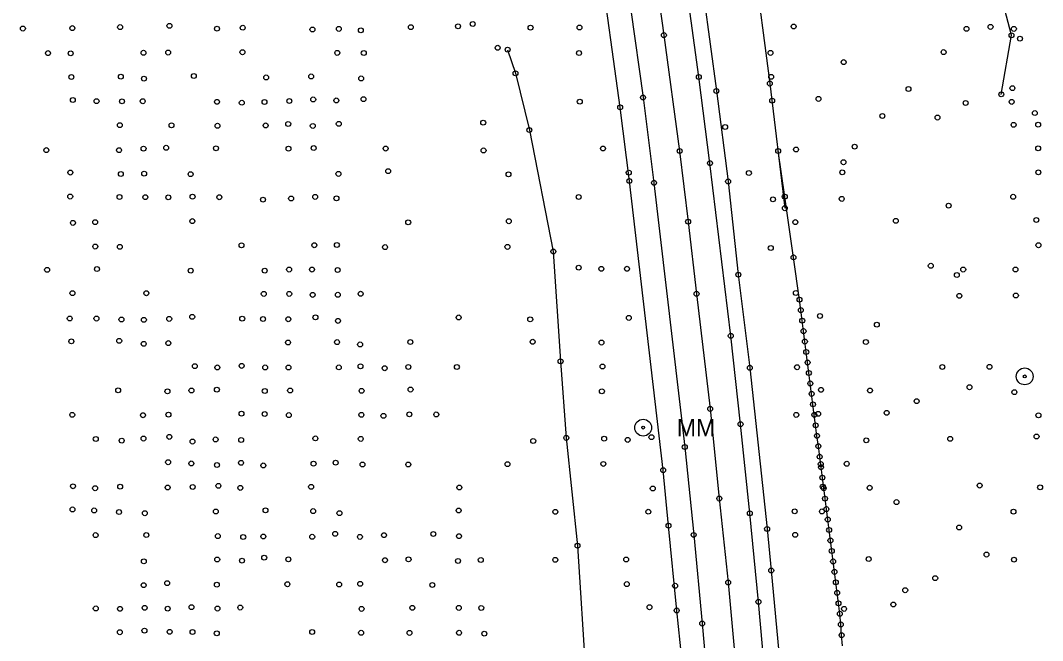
# Model space of a CAD drawing. Extents: x 20503438 to 20508873, y 7964251 to 7984667.
# Drawn here: x 20506351.9 to 20506768.4, y 7973890.2 to 7974142.9 of the extents above; entities that cross this region are included whole.
import ezdxf

# ---------------------------------------------------------------- set-up
doc = ezdxf.new("R2010")
doc.units = 0
for name, color, linetype in [('SurBreakLine', 7, 'Continuous'), ('SurDrainageArrowDown', 7, 'Continuous'), ('SurDrainageArrowUp', 7, 'Continuous'), ('SurEdgeRoadPaved', 7, 'Continuous'), ('SurEdgeShoulderPaved', 7, 'Continuous'), ('SurPointsNonDTM', 7, 'Continuous'), ('SurRoadPoints', 7, 'Continuous'), ('SurSurveyPoints', 7, 'Continuous')]:
    doc.layers.add(name, color=color, linetype=linetype)

msp = doc.modelspace()

# ---------------------------------------------------------------- linework, layer by layer
at = {"layer": 'SurBreakLine'}
msp.add_lwpolyline([(20506610.16, 7974165.22), (20506614.11, 7974136.91), (20506620.53, 7974089.67), (20506623.97, 7974060.88), (20506627.43, 7974031.51), (20506632.99, 7973984.59), (20506636.68, 7973948.05), (20506640.32, 7973913.84), (20506646.44, 7973846.7), (20506649.44, 7973809.9), (20506652.64, 7973765.48), (20506654.43, 7973739.41), (20506658.64, 7973666.41), (20506660.5, 7973630.6)], dxfattribs=at)
at = {"layer": 'SurDrainageArrowDown'}
for points in [[(20506751.61, 7974112.75), (20506755.78, 7974136.83), (20506752.41, 7974149.78)], [(20506550.42, 7974130.95), (20506553.64, 7974121.34), (20506559.29, 7974098.23), (20506569.05, 7974048.75), (20506572, 7974004), (20506574.33, 7973972.77), (20506578.92, 7973928.84), (20506582.26, 7973875.6), (20506586.51, 7973846.62), (20506588.21, 7973801.26), (20506587.58, 7973756.81), (20506589.42, 7973702.56), (20506588.88, 7973653.25), (20506585.8, 7973578.22)], [(20506686.87, 7973888.01), (20506686.54, 7973892.39), (20506686.21, 7973896.77), (20506685.81, 7973901.11), (20506685.27, 7973905.38), (20506684.72, 7973909.65), (20506684.17, 7973913.91), (20506683.62, 7973918.18), (20506683.08, 7973922.44), (20506682.53, 7973926.71), (20506681.98, 7973930.97), (20506681.44, 7973935.24), (20506680.89, 7973939.51), (20506680.34, 7973943.77), (20506679.79, 7973948.04), (20506679.25, 7973952.3), (20506678.7, 7973956.57), (20506678.15, 7973960.84), (20506677.6, 7973965.1), (20506677.06, 7973969.37), (20506676.51, 7973973.63), (20506675.96, 7973977.9), (20506675.41, 7973982.16), (20506674.87, 7973986.43), (20506674.32, 7973990.7), (20506673.77, 7973994.96), (20506673.22, 7973999.23), (20506672.68, 7974003.49), (20506672.13, 7974007.76), (20506671.58, 7974012.03), (20506671.03, 7974016.29), (20506670.49, 7974020.56), (20506669.94, 7974024.82), (20506669.39, 7974029.09), (20506666.93, 7974046.32), (20506663.37, 7974071.06), (20506660.69, 7974089.69)]]:
    msp.add_lwpolyline(points, dxfattribs=at)
at = {"layer": 'SurDrainageArrowUp'}
msp.add_lwpolyline([(20506621.79, 7974294.22), (20506624.96, 7974291.77), (20506628.95, 7974291.01), (20506631.32, 7974289.89), (20506631.38, 7974288.67), (20506633.11, 7974281.11), (20506635.15, 7974272.15), (20506637.66, 7974254.12), (20506638.18, 7974250.44), (20506642.45, 7974222.54), (20506646.18, 7974196.79), (20506646.4, 7974195.46), (20506650.69, 7974167.8), (20506657.28, 7974117.15), (20506663.41, 7974066.36)], dxfattribs=at)
at = {"layer": 'SurEdgeRoadPaved'}
for points in [[(20506639.45, 7973610.26), (20506637.61, 7973650.43), (20506636.17, 7973677.06), (20506634.34, 7973710.01), (20506633.41, 7973724.63), (20506631.92, 7973747.73), (20506628.72, 7973796.13), (20506623.96, 7973852.37), (20506622.71, 7973871.72), (20506621.49, 7973882.9), (20506619.34, 7973902.48), (20506615.99, 7973936.99), (20506613.82, 7973959.6), (20506600.04, 7974077.44), (20506596.29, 7974107.44), (20506588.06, 7974167.58)], [(20506674, 7973590.15), (20506670.75, 7973659.42), (20506668.88, 7973694.23), (20506666.75, 7973729.38), (20506663.97, 7973771.29), (20506659.12, 7973834.68), (20506652.65, 7973905.99), (20506649.13, 7973942.06), (20506645.36, 7973978.38), (20506641.36, 7974014.37), (20506632.9, 7974084.72), (20506628.34, 7974119.83), (20506623.44, 7974155.73)], [(20506600.61, 7974147.04), (20506605.6, 7974111.5), (20506610.07, 7974076.73), (20506622.61, 7973969.05), (20506626.26, 7973933.24), (20506629.73, 7973897.13), (20506632.99, 7973860.8), (20506636.07, 7973823.66), (20506638.5, 7973791.32), (20506641.4, 7973753.18), (20506643.71, 7973720.83), (20506645.81, 7973683.35), (20506647.01, 7973660.24), (20506649.17, 7973617.44)]]:
    msp.add_lwpolyline(points, dxfattribs=at)
at = {"layer": 'SurEdgeShoulderPaved'}
msp.add_lwpolyline([(20506630.34, 7974152.37), (20506635.51, 7974114.13), (20506640.28, 7974077.28), (20506644.45, 7974039.3), (20506649.14, 7974001.32), (20506656.18, 7973935.68), (20506657.87, 7973918.76), (20506662.74, 7973866.45), (20506666.67, 7973820.29), (20506669.36, 7973783.88), (20506674.48, 7973709.53), (20506680.04, 7973598.16), (20506681.26, 7973562.05), (20506683.25, 7973489.61), (20506683.95, 7973452.45), (20506684.17, 7973413.27), (20506684.21, 7973379.49), (20506683.74, 7973332.17), (20506683.17, 7973234.7), (20506682.2, 7973169.26), (20506681.89, 7973143.95), (20506681.42, 7973104.97), (20506681.39, 7973102.17), (20506680.61, 7973023.61)], dxfattribs=at)
at = {"layer": 'SurPointsNonDTM'}
for centre in [(20506759.22, 7974135.43), (20506756.15, 7974115.29), (20506765.31, 7974105.13)]:
    msp.add_circle(centre, 1, dxfattribs=at)
at = {"layer": 'SurRoadPoints'}
for centre, radius in [((20506761.16, 7973997.84), 3.43), ((20506761.16, 7973997.84), 0.571), ((20506605.69, 7973976.95), 3.43), ((20506605.69, 7973976.95), 0.571)]:
    msp.add_circle(centre, radius, dxfattribs=at)
at = {"layer": 'SurSurveyPoints'}
for centre in [(20506352.87, 7974139.56), (20506373.02, 7974139.75), (20506392.48, 7974140.17), (20506412.6, 7974140.69), (20506442.46, 7974139.9), (20506510.96, 7974140.14), (20506530.22, 7974140.49), (20506536.2, 7974141.44), (20506559.77, 7974139.92), (20506579.72, 7974139.99), (20506667.01, 7974140.42), (20506747.26, 7974140.24), (20506431.99, 7974139.5), (20506470.88, 7974139.17), (20506481.65, 7974139.42), (20506490.61, 7974138.86), (20506614.11, 7974136.91), (20506737.44, 7974139.44), (20506755.78, 7974136.83), (20506756.77, 7974139.42), (20506546.38, 7974131.74), (20506363.1, 7974129.57), (20506372.35, 7974129.47), (20506402.02, 7974129.7), (20506412.09, 7974129.78), (20506442.34, 7974129.91), (20506481, 7974129.65), (20506491.79, 7974129.59), (20506550.42, 7974130.95), (20506579.54, 7974129.58), (20506657.57, 7974129.65), (20506728.11, 7974129.98), (20506687.38, 7974125.9), (20506372.63, 7974119.81), (20506392.79, 7974119.98), (20506402.2, 7974119.13), (20506422.54, 7974120.24), (20506452.03, 7974119.65), (20506470.37, 7974120.05), (20506490.73, 7974119.25), (20506553.64, 7974121.34), (20506628.34, 7974119.83), (20506657.82, 7974119.91), (20506657.28, 7974117.15), (20506713.77, 7974114.92), (20506373.22, 7974110.45), (20506471.21, 7974110.68), (20506491.67, 7974110.79), (20506605.6, 7974111.5), (20506635.51, 7974114.13), (20506677.12, 7974110.9), (20506751.61, 7974112.75), (20506382.89, 7974109.99), (20506393.27, 7974109.93), (20506401.71, 7974109.96), (20506431.98, 7974109.69), (20506442.08, 7974109.34), (20506451.33, 7974109.63), (20506461.46, 7974110.04), (20506480.61, 7974110.29), (20506579.83, 7974109.78), (20506596.29, 7974107.44), (20506658.25, 7974110.21), (20506737.08, 7974109.24), (20506755.86, 7974109.67), (20506703.16, 7974103.94), (20506725.64, 7974103.3), (20506392.37, 7974100.21), (20506413.43, 7974100.16), (20506432.2, 7974099.95), (20506451.8, 7974100.09), (20506461.01, 7974100.7), (20506471.01, 7974099.89), (20506481.6, 7974100.75), (20506540.48, 7974101.23), (20506559.29, 7974098.23), (20506639.07, 7974099.45), (20506756.64, 7974100.33), (20506766.66, 7974100.38), (20506362.44, 7974090.05), (20506392.06, 7974090.01), (20506402.06, 7974090.65), (20506411.27, 7974090.99), (20506431.58, 7974090.78), (20506461.11, 7974090.6), (20506471.39, 7974090.87), (20506500.71, 7974090.66), (20506540.63, 7974089.9), (20506589.3, 7974090.71), (20506620.53, 7974089.67), (20506660.69, 7974089.69), (20506667.98, 7974090.3), (20506691.85, 7974091.44), (20506766.65, 7974090.75), (20506501.75, 7974081.45), (20506632.9, 7974084.72), (20506687.33, 7974085.09), (20506372.22, 7974080.88), (20506392.77, 7974080.31), (20506402.28, 7974080.46), (20506421.22, 7974080.24), (20506481.47, 7974080.35), (20506550.79, 7974080.16), (20506599.8, 7974080.87), (20506600.04, 7974077.44), (20506640.28, 7974077.28), (20506648.76, 7974080.69), (20506686.81, 7974080.98), (20506766.73, 7974080.97), (20506610.07, 7974076.73), (20506372.17, 7974071.1), (20506392.23, 7974070.91), (20506402.76, 7974070.86), (20506412.13, 7974070.8), (20506422.03, 7974071.04), (20506432.92, 7974070.84), (20506450.71, 7974069.83), (20506462.18, 7974070.33), (20506471.99, 7974070.98), (20506480.66, 7974070.4), (20506579.37, 7974070.95), (20506658.56, 7974069.98), (20506663.37, 7974071.06), (20506686.59, 7974070.15), (20506756.46, 7974071.02), (20506663.41, 7974066.36), (20506730.15, 7974067.41), (20506382.34, 7974060.66), (20506421.93, 7974061.11), (20506509.92, 7974060.62), (20506550.9, 7974061.05), (20506623.97, 7974060.88), (20506667.69, 7974060.7), (20506708.65, 7974061.23), (20506765.91, 7974061.57), (20506373.27, 7974060.38), (20506382.37, 7974050.74), (20506392.37, 7974050.62), (20506441.97, 7974051.26), (20506471.63, 7974051.28), (20506480.85, 7974051.39), (20506500.47, 7974050.52), (20506550.35, 7974050.6), (20506569.05, 7974048.75), (20506657.66, 7974050.15), (20506766.75, 7974051.27), (20506666.93, 7974046.32), (20506362.73, 7974041.25), (20506383.05, 7974041.57), (20506421.27, 7974040.91), (20506451.43, 7974040.92), (20506461.36, 7974041.36), (20506470.7, 7974041.37), (20506481.13, 7974041.18), (20506579.39, 7974042.14), (20506588.63, 7974041.67), (20506599.09, 7974041.7), (20506722.88, 7974042.92), (20506736.11, 7974041.36), (20506757.41, 7974041.38), (20506644.45, 7974039.3), (20506733.52, 7974039.13), (20506373.05, 7974031.76), (20506403.19, 7974031.71), (20506451.04, 7974031.44), (20506461.43, 7974031.45), (20506490.53, 7974031.51), (20506627.43, 7974031.51), (20506667.87, 7974031.84), (20506470.96, 7974031.05), (20506481.22, 7974031.09), (20506669.39, 7974029.09), (20506734.53, 7974030.65), (20506757.58, 7974030.8), (20506669.94, 7974024.82), (20506371.96, 7974021.41), (20506382.84, 7974021.4), (20506393.03, 7974021.02), (20506402.19, 7974020.9), (20506412.51, 7974021.26), (20506421.88, 7974022.1), (20506442.27, 7974021.36), (20506450.75, 7974021.22), (20506461.04, 7974021.12), (20506472.1, 7974021.91), (20506481.3, 7974020.45), (20506530.48, 7974021.86), (20506559.64, 7974021.06), (20506599.82, 7974021.67), (20506670.49, 7974020.56), (20506677.71, 7974022.46), (20506700.88, 7974018.92), (20506671.03, 7974016.29), (20506372.62, 7974012.1), (20506392.13, 7974012.31), (20506402.11, 7974011.11), (20506412.16, 7974011.41), (20506460.94, 7974011.64), (20506480.91, 7974011.81), (20506490.3, 7974010.87), (20506510.79, 7974011.83), (20506560.64, 7974011.95), (20506588.7, 7974011.62), (20506641.36, 7974014.37), (20506671.58, 7974012.03), (20506696.44, 7974011.83), (20506672.13, 7974007.76), (20506442.03, 7974002.11), (20506572, 7974004), (20506672.68, 7974003.49), (20506422.96, 7974002), (20506432.13, 7974001.48), (20506451.61, 7974001.48), (20506461.13, 7974001.47), (20506481.65, 7974001.5), (20506490.47, 7974001.96), (20506500.32, 7974001.16), (20506509.96, 7974001.69), (20506529.75, 7974001.66), (20506589.11, 7974001.87), (20506649.14, 7974001.32), (20506668.38, 7974001.57), (20506673.22, 7973999.23), (20506727.6, 7974001.68), (20506746.83, 7974001.73), (20506673.77, 7973994.96), (20506391.68, 7973992.14), (20506411.77, 7973991.73), (20506421.55, 7973992.09), (20506431.93, 7973992.44), (20506451.44, 7973991.87), (20506461.76, 7973992.1), (20506490.91, 7973991.94), (20506510.87, 7973992.47), (20506588.85, 7973991.77), (20506674.32, 7973990.7), (20506678.16, 7973992.37), (20506698.13, 7973992.1), (20506738.66, 7973993.41), (20506756.96, 7973991.4), (20506674.87, 7973986.43), (20506717.15, 7973987.75), (20506372.99, 7973982.16), (20506401.83, 7973982), (20506412.19, 7973982.23), (20506441.96, 7973982.64), (20506451.41, 7973982.5), (20506461.25, 7973982.06), (20506490.83, 7973982.17), (20506499.81, 7973981.78), (20506510.38, 7973982.36), (20506521.35, 7973982.33), (20506632.99, 7973984.59), (20506668.07, 7973982.14), (20506675.41, 7973982.16), (20506676.95, 7973982.58), (20506704.92, 7973982.98), (20506766.75, 7973981.99), (20506645.36, 7973978.38), (20506675.96, 7973977.9), (20506412.55, 7973973.19), (20506609.03, 7973973.06), (20506676.51, 7973973.63), (20506766, 7973973.36), (20506382.56, 7973972.33), (20506393.15, 7973971.67), (20506402.01, 7973972.51), (20506422.01, 7973971.28), (20506431.41, 7973972.15), (20506441.84, 7973971.94), (20506472.08, 7973972.57), (20506490.56, 7973972.36), (20506560.86, 7973971.54), (20506574.33, 7973972.77), (20506589.77, 7973972.44), (20506599.35, 7973971.95), (20506622.61, 7973969.05), (20506677.06, 7973969.37), (20506696.59, 7973971.77), (20506730.78, 7973972.39), (20506677.6, 7973965.1), (20506412.05, 7973962.85), (20506421.51, 7973962.38), (20506431.96, 7973961.72), (20506441.78, 7973962.63), (20506450.86, 7973961.56), (20506471.34, 7973962.25), (20506480.34, 7973962.66), (20506491.29, 7973961.92), (20506509.93, 7973961.95), (20506550.39, 7973962.09), (20506589.44, 7973962.17), (20506678.04, 7973962.1), (20506678.15, 7973960.84), (20506688.63, 7973962.23), (20506613.82, 7973959.6), (20506678.7, 7973956.57), (20506373.3, 7973953.07), (20506382.3, 7973952.27), (20506392.51, 7973952.9), (20506411.89, 7973952.56), (20506422.07, 7973952.79), (20506432.55, 7973953.24), (20506441.48, 7973952.4), (20506470.32, 7973952.83), (20506530.76, 7973952.55), (20506609.57, 7973952.17), (20506678.87, 7973952.89), (20506679.25, 7973952.3), (20506697.97, 7973952.46), (20506742.8, 7973953.35), (20506767.44, 7973952.63), (20506636.68, 7973948.05), (20506679.79, 7973948.04), (20506680.34, 7973943.77), (20506708.91, 7973946.61), (20506373.09, 7973943.64), (20506381.93, 7973943.22), (20506392.06, 7973942.56), (20506402.58, 7973942.08), (20506431.5, 7973942.8), (20506451.76, 7973943.26), (20506471.18, 7973942.96), (20506481.88, 7973942.09), (20506530.47, 7973943.2), (20506569.88, 7973942.66), (20506607.77, 7973942.69), (20506649.13, 7973942.06), (20506667.42, 7973942.87), (20506678.53, 7973942.82), (20506756.59, 7973942.72), (20506615.99, 7973936.99), (20506656.18, 7973935.68), (20506680.89, 7973939.51), (20506734.47, 7973936.28), (20506382.51, 7973933.18), (20506403.17, 7973933.19), (20506432.31, 7973932.76), (20506442.67, 7973932.38), (20506450.85, 7973932.6), (20506470.79, 7973932.5), (20506480.14, 7973933.7), (20506490.23, 7973932.44), (20506500.05, 7973933.14), (20506520.16, 7973933.63), (20506530.62, 7973932.75), (20506626.26, 7973933.24), (20506667.6, 7973933.29), (20506681.44, 7973935.24), (20506578.92, 7973928.84), (20506681.98, 7973930.97), (20506432.07, 7973923.24), (20506451.23, 7973923.96), (20506461.07, 7973923.3), (20506500.44, 7973922.93), (20506510.06, 7973923.27), (20506539.47, 7973923.05), (20506569.85, 7973923.1), (20506598.74, 7973923.22), (20506682.53, 7973926.71), (20506697.57, 7973923.41), (20506745.6, 7973925.24), (20506756.8, 7973923.16), (20506402.15, 7973922.46), (20506442.17, 7973922.77), (20506530.22, 7973922.64), (20506657.87, 7973918.76), (20506683.08, 7973922.44), (20506683.62, 7973918.18), (20506724.71, 7973915.62), (20506402.09, 7973912.76), (20506411.65, 7973913.58), (20506431.91, 7973912.95), (20506460.67, 7973913.15), (20506481.78, 7973913.03), (20506490.32, 7973913.33), (20506519.74, 7973912.85), (20506599.01, 7973913.2), (20506618.68, 7973912.52), (20506640.32, 7973913.84), (20506684.17, 7973913.91), (20506712.47, 7973910.71), (20506684.72, 7973909.65), (20506382.57, 7973903.29), (20506392.44, 7973903.11), (20506402.5, 7973903.55), (20506411.88, 7973903.21), (20506421.58, 7973903.81), (20506432.19, 7973903.24), (20506441.46, 7973903.65), (20506490.91, 7973903.1), (20506511.6, 7973903.53), (20506530.53, 7973903.51), (20506539.68, 7973903.49), (20506608.26, 7973903.78), (20506619.34, 7973902.48), (20506652.65, 7973905.99), (20506685.27, 7973905.38), (20506687.54, 7973903.09), (20506707.64, 7973904.88), (20506685.81, 7973901.11), (20506402.4, 7973894.25), (20506629.73, 7973897.13), (20506686.21, 7973896.77), (20506392.38, 7973893.6), (20506412.68, 7973893.74), (20506422.03, 7973893.67), (20506431.88, 7973893.16), (20506470.76, 7973893.67), (20506490.71, 7973893.37), (20506510.43, 7973893.32), (20506530.63, 7973893.38), (20506540.93, 7973893.02), (20506686.54, 7973892.39)]:
    msp.add_circle(centre, 1, dxfattribs=at)

# ---------------------------------------------------------------- texts
at = {"layer": 'SurRoadPoints'}
msp.add_text('MM', height=6.995, rotation=360, dxfattribs=at).set_placement((20506619.4, 7973973.45))

doc.saveas('drawing.dxf')
